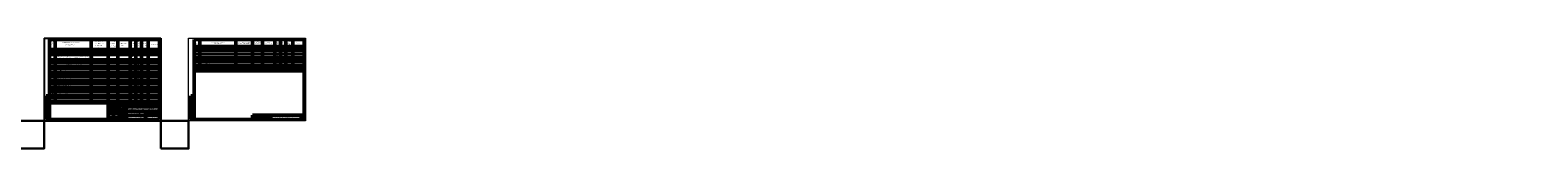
# Model space of a CAD drawing. Header units: metres. Extents: x -54598 to 1827199, y -329446 to -256744.
# Tile 473 of 474: x 344102 to 886300, y -329446 to -286444. Entities that reach past the tile are written whole.
import ezdxf
from ezdxf.enums import TextEntityAlignment as Align

# ---------------------------------------------------------------- set-up
doc = ezdxf.new("R2010")
doc.units = ezdxf.units.M
for name, color, linetype, lineweight in [('015', 7, 'Continuous', 15), ('STR. Штамп.0', 7, 'Continuous', 20), ('Надписи', 7, 'Continuous', 15), ('оборудование', 3, 'Continuous', 50), ('Разм.', 8, 'Continuous', 25), ('текст', 7, 'Continuous', 25), ('ТХ. Таблицы', 7, 'Continuous', 25), ('ТХ. текст', 114, 'Continuous', 25), ('ТХ. штамп', 7, 'Continuous', 25)]:
    doc.layers.add(name, color=color, linetype=linetype, lineweight=lineweight)
for name, color, linetype in [('Inscription and comments', 250, 'Continuous'), ('mebel', 7, 'Continuous'), ('STAMP', 7, 'Continuous'), ('выноски', 4, 'Continuous')]:
    doc.layers.add(name, color=color, linetype=linetype)
doc.styles.add('COMPLEX', font='isocpeur.ttf')
doc.styles.add('ISO_1.0', font='isocpeur.ttf')
doc.styles.add('ISOCPEUR', font='isocpeui.ttf')
doc.styles.get("Standard").update_dxf_attribs({"font": 'arial.ttf'})
doc.styles.add('style4', font='isocpeur.ttf', dxfattribs={"height": 350})
doc.styles.add('гост', font='isocpeui.ttf', dxfattribs={"height": 3})

# ---------------------------------------------------------------- blocks, each defined once
blk = doc.blocks.new('A$C4c4061ee')
at = {"color": 184, "lineweight": 30}
blk.add_spline([(-40, -7), (-37, 4), (-34, 8), (-31, 0), (-24, -16), (-17, -23), (-14, -23), (-13, -18), (-13, 13), (-8, 25), (-4, 27), (-3, 21), (-6, 13), (-4, 8), (-4, -10), (-2, -13), (3, -10), (10, 6), (13, 19), (8, 29), (5, 27), (2, 17), (1, -1), (3, -14), (7, -25), (11, -25), (15, -21), (17, -17), (17, -10), (12, 2), (6, 7), (-3, 10), (-10, 12), (-17, 12), (-21, 11), (-22, 8), (-20, 5), (-14, 4), (-1, 2), (11, 1), (22, -1), (38, -3), (43, -4), (49, -4), (55, -6)], degree=3, dxfattribs=at)
blk = doc.blocks.new('Odil Ganiyev')
at = {"color": 184, "lineweight": 30}
for points, knots in [([(278093, -189111), (278063, -189124), (277979, -189180), (277976, -189469), (278121, -189357), (278159, -189260), (278167, -189222)], [0, 0, 0, 0, 84.0196501, 319.3343003, 434.0069741, 519.963926, 519.963926, 519.963926, 519.963926]), ([(278167, -189222), (278181, -189151), (278171, -189084), (278111, -189103), (278093, -189111)], [526.8260919, 526.8260919, 526.8260919, 526.8260919, 665.5590851, 706.3961258, 706.3961258, 706.3961258, 706.3961258]), ([(278396, -189316), (278466, -189243), (278495, -189145), (278487, -189009), (278378, -188944), (278332, -188998), (278319, -189020), (278305, -189050), (278280, -189134), (278300, -189288), (278388, -189386)], [0, 0, 0, 0, 210.3316615, 341.5442092, 437.9935387, 521.2099933, 521.2099933, 521.2099933, 602.6433944, 823.0151487, 823.0151487, 823.0151487, 823.0151487]), ([(278617, -189118), (278680, -189058), (278780, -189127), (278817, -189262), (278675, -189400), (278595, -189412), (278531, -189410)], [498.2112386, 498.2112386, 498.2112386, 498.2112386, 560.9624335, 628.5608441, 789.1848952, 992.2030793, 992.2030793, 992.2030793, 992.2030793]), ([(278604, -188939), (278630, -188908), (278658, -188890), (278746, -188897), (278776, -188980), (278743, -189054), (278691, -189101), (278617, -189118)], [0, 0, 0, 0, 59.3016868, 137.8344496, 232.6714706, 306.9556541, 371.4434607, 371.4434607, 371.4434607, 371.4434607])]:
    blk.add_open_spline(points, degree=3, knots=knots, dxfattribs=at)
for points in [[(278174, -189155), (278173, -189633), (278135, -189699), (278036, -189702), (278008, -189605), (278074, -189469), (278128, -189405), (278218, -189288)], [(278009, -189095), (278081, -189029), (278139, -189055), (278204, -188993)], [(278213, -189509), (278316, -189388), (278340, -189483), (278421, -189425), (278521, -189382)], [(278218, -189288), (278220, -189298), (278251, -189229), (278258, -189294), (278315, -189206), (278295, -189231), (278320, -189288), (278380, -189198), (278355, -189239), (278384, -189286), (278449, -189192), (278428, -189223), (278438, -189281), (278515, -189197), (278494, -189208), (278505, -189282), (278604, -188932), (278563, -189514)]]:
    blk.add_spline(points, degree=3, dxfattribs=at)
blk = doc.blocks.new('A$C77aec0c1')
at = {"color": 184, "lineweight": 30}
for points in [[(-78, 25), (-78, 20), (-80, 15), (-83, 15), (-86, 18), (-88, 25), (-88, 33), (-86, 42), (-83, 45), (-80, 45), (-75, 37), (-71, 24), (-70, 13), (-71, 2), (-72, -8), (-74, -12), (-77, -12), (-79, -10), (-81, -3), (-81, 3), (-79, 6), (-76, 8), (-74, 9)], [(-70, 9), (-64, 15), (-63, 26), (-65, 36), (-66, 41), (-66, 40), (-65, 39), (-64, 31), (-63, 26), (-62, 17), (-61, 8), (-61, -1), (-60, -9), (-59, -12), (-60, -10), (-60, -9), (-61, 4), (-62, 10), (-62, 15), (-62, 17), (-61, 15), (-58, 16), (-57, 21), (-57, 31), (-56, 37), (-53, 40), (-50, 40), (-46, 35), (-45, 30), (-46, 26), (-49, 25), (-50, 25)], [(-57, 20), (-56, 12), (-53, 2), (-51, -4), (-48, -7), (-43, -8), (-40, -6), (-39, -1), (-40, 3), (-41, 6), (-44, 8), (-47, 7), (-48, 6)], [(-30, 1), (-30, 17), (-28, 20), (-26, 20), (-21, 14), (-19, 5), (-17, -7), (-19, -11), (-22, -11), (-24, -8), (-23, -1), (-20, 7), (-17, 14), (-14, 19), (-10, 18), (-6, 11), (-5, -2), (-5, -9), (-9, -10), (-12, -7), (-11, 0), (-8, 6), (-7, 13), (-5, 18), (0, 21), (4, 18), (6, 10), (7, 1), (8, -7), (5, -9), (0, -8), (0, -1), (3, 7), (8, 16), (11, 20), (16, 20), (19, 13), (20, 1), (19, -6), (17, -9), (14, -9), (12, -1), (15, 7), (20, 14), (24, 20), (31, 21), (35, 15), (36, 1), (34, -6), (29, -6), (27, -3), (30, 6), (35, 12), (40, 19), (40, 25), (41, 24), (44, -5), (44, -4), (43, 10), (43, 12), (45, 17), (50, 21), (52, 22), (51, 22)], [(-10, 26), (-11, 31), (-6, 37), (1, 43), (6, 44), (10, 42), (12, 38), (15, 34), (18, 33), (25, 34), (29, 35), (34, 34), (35, 34)], [(43, 11), (45, 8), (48, 6), (52, 4), (55, 0), (58, -6), (59, -11), (59, -15), (57, -18), (52, -19), (48, -18), (46, -16), (46, -13), (48, -9), (51, -6), (55, -3), (58, 1), (62, 6), (67, 13), (70, 18)], [(-12, -17), (-3, -18), (8, -16), (18, -15), (25, -13), (31, -13)]]:
    blk.add_spline(points, degree=3, dxfattribs=at)

msp = doc.modelspace()

# ---------------------------------------------------------------- linework, layer by layer
at = {"color": 7, "lineweight": 50}
for p, q in [((403102, -286947), (442602, -286947)), ((405102, -286947), (405102, -298120)), ((418102, -286947), (418102, -290447)), ((424102, -286947), (424102, -290447)), ((427602, -286947), (427602, -290447)), ((432102, -286947), (432102, -290447)), ((434102, -286947), (434102, -290447)), ((436102, -286947), (436102, -290447)), ((438602, -286947), (438602, -290447)), ((351102, -292244), (390602, -292244)), ((403102, -289447), (442602, -289447)), ((403102, -290447), (442602, -290447)), ((418102, -290447), (418102, -298120)), ((424102, -290447), (424102, -298120)), ((427602, -290447), (427602, -298120)), ((432102, -290447), (432102, -298120)), ((434102, -290447), (434102, -298120)), ((436102, -290447), (436102, -298120)), ((438602, -290447), (438602, -298120)), ((403102, -298120), (442602, -298120)), ((401902, -307147), (401902, -315647)), ((401902, -307147), (403102, -307147)), ((402402, -307147), (402402, -315647)), ((401902, -309647), (403102, -309647)), ((401902, -313147), (403102, -313147)), ((425102, -314147), (425102, -315647)), ((426102, -314147), (426102, -315647)), ((427102, -314147), (427102, -315647)), ((428102, -314147), (428102, -315647)), ((429602, -314147), (429602, -315647)), ((430602, -314147), (430602, -315647)), ((441602, -315647), (441602, -314147)), ((424102, -315147), (430602, -315147)), ((441602, -314847), (442602, -314847))]:
    msp.add_line(p, q, dxfattribs=at)
at = {"color": 7, "lineweight": 35}
msp.add_line((401902, -315647), (403102, -315647), dxfattribs=at)
at = {"color": 7, "lineweight": 50}
for points in [[(403102, -286947), (442602, -286947), (442602, -315647), (403102, -315647)], [(424102, -314147), (442602, -314147), (442602, -315647), (424102, -315647)]]:
    msp.add_lwpolyline(points, close=True, dxfattribs=at)
at = {"color": 5, "lineweight": 30}
for points in [[(339102, -326144), (349102, -326144), (349102, -316144), (339102, -316144)], [(391102, -326147), (401102, -326147), (401102, -316147), (391102, -316147)]]:
    msp.add_lwpolyline(points, close=True, dxfattribs=at)
at = {"layer": '015', "color": 7}
msp.add_lwpolyline([(401102, -286447), (443102, -286447), (443102, -316147), (401102, -316147)], close=True, dxfattribs=at)
at = {"layer": 'STAMP', "color": 7, "linetype": 'ByBlock'}
msp.add_point((401902, -315647), dxfattribs=at)
at = {"layer": 'выноски', "color": 7, "linetype": 'ByBlock'}
for p, q in [((349102, -286444), (349102, -316144)), ((349102, -286444), (391102, -286444)), ((391102, -286444), (391102, -316144)), ((349102, -316144), (391102, -316144))]:
    msp.add_line(p, q, dxfattribs=at)
at = {"layer": 'выноски', "color": 7}
for p, q in [((391102, -313975), (391102, -286444)), ((370102, -316144), (370102, -316244))]:
    msp.add_line(p, q, dxfattribs=at)
at = {"layer": 'Надписи', "color": 7}
msp.add_circle((350110, -307550), 50, dxfattribs=at)
at = {"layer": 'оборудование', "color": 7, "lineweight": 50}
for p, q in [((351102, -286944), (351102, -315644)), ((351102, -286944), (390602, -286944)), ((353102, -286944), (353102, -309665)), ((366102, -286944), (366102, -309665)), ((372102, -286944), (372102, -309665)), ((375602, -286944), (375602, -309665)), ((380102, -286944), (380102, -309665)), ((382102, -286944), (382102, -309665)), ((384102, -286944), (384102, -309665)), ((386602, -286944), (386602, -309665)), ((390602, -286944), (390602, -315644)), ((351102, -290444), (390602, -290444)), ((351102, -291444), (390602, -291444)), ((390602, -288898), (390602, -294598)), ((349902, -307144), (349902, -315644)), ((349902, -307144), (351102, -307144)), ((349902, -315644), (349902, -307144)), ((351102, -307144), (349902, -307144)), ((350402, -307144), (350402, -315644)), ((350402, -315644), (350402, -307144)), ((349902, -309644), (351102, -309644)), ((351102, -309644), (349902, -309644)), ((349902, -313144), (351102, -313144)), ((351102, -313144), (349902, -313144)), ((351102, -309665), (390602, -309665)), ((372102, -310174), (372102, -315644)), ((390602, -310174), (372102, -310174)), ((378602, -312174), (372102, -312174)), ((372102, -312674), (390602, -312674)), ((378602, -312674), (372102, -312674)), ((373102, -310174), (373102, -312674)), ((374102, -310174), (374102, -315644)), ((375102, -310174), (375102, -312674)), ((376102, -310174), (376102, -315644)), ((377602, -310174), (377602, -315644)), ((378602, -310174), (378602, -315644)), ((378602, -311174), (390602, -311174)), ((378602, -314174), (390602, -314174)), ((385602, -312674), (385602, -315644)), ((385602, -313174), (390602, -313174)), ((387102, -312674), (387102, -314174)), ((388602, -312674), (388602, -314174)), ((349902, -315644), (390602, -315644)), ((351102, -315644), (349902, -315644))]:
    msp.add_line(p, q, dxfattribs=at)
at = {"layer": 'Разм.', "color": 7, "linetype": 'Continuous', "lineweight": 20}
for p, q in [((378602, -310674), (372102, -310674)), ((378602, -311174), (372102, -311174)), ((378602, -311674), (372102, -311674)), ((378602, -313174), (372102, -313174)), ((378602, -313674), (372102, -313674)), ((378602, -314174), (372102, -314174)), ((378602, -314674), (372102, -314674)), ((378602, -315174), (372102, -315174))]:
    msp.add_line(p, q, dxfattribs=at)
at = {"layer": 'ТХ. Таблицы', "color": 7}
for p, q in [((403102, -291247), (442602, -291247)), ((403102, -292093), (442602, -292093)), ((351102, -293844), (390602, -293844)), ((351102, -294598), (390602, -294598)), ((351102, -295351), (390602, -295351)), ((351102, -296104), (390602, -296104)), ((351102, -296858), (390602, -296858)), ((351102, -297611), (390602, -297611)), ((403102, -292847), (442602, -292847)), ((403102, -293600), (442602, -293600)), ((403102, -294353), (442602, -294353)), ((403102, -295107), (442602, -295107)), ((403102, -295860), (442602, -295860)), ((403102, -296613), (442602, -296613)), ((403102, -297367), (442602, -297367)), ((351102, -298364), (390602, -298364)), ((351102, -299118), (390602, -299118)), ((351102, -299871), (390602, -299871)), ((351102, -300624), (390602, -300624)), ((351102, -301378), (390602, -301378)), ((351102, -302131), (390602, -302131)), ((351102, -302884), (390602, -302884)), ((351102, -303638), (390602, -303638)), ((351102, -304391), (390602, -304391)), ((351102, -305145), (390602, -305145)), ((351102, -305898), (390602, -305898)), ((351102, -306651), (390602, -306651)), ((351102, -307405), (390602, -307405)), ((351102, -308158), (390602, -308158)), ((351102, -308911), (390602, -308911))]:
    msp.add_line(p, q, dxfattribs=at)
at = {"layer": 'ТХ. штамп', "color": 7, "lineweight": 25}
msp.add_line((424102, -314647), (430602, -314647), dxfattribs=at)

# ---------------------------------------------------------------- block references
for name, p, xscale, yscale, zscale in [('A$C77aec0c1', (377141, -314050), 8.776011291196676, 8.776011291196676, 8.776011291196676), ('A$C4c4061ee', (377159, -312937), 10.45975922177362, 10.45975922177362, 10.45975922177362)]:
    msp.add_blockref(name, p, dxfattribs=dict(xscale=xscale, yscale=yscale, zscale=zscale))
at = {"xscale": 0.7326778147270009, "yscale": 0.7326778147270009, "zscale": 0.7326778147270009, "rotation": 351.5695638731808}
msp.add_blockref('Odil Ganiyev', (195651, -146361), dxfattribs=at)

# ---------------------------------------------------------------- texts
at = {"color": 0, "linetype": 'Continuous', "lineweight": -2, "style": 'COMPLEX'}
for s, p in [('Tekshirdi', (372869, -313884)), ('Ishladi', (372671, -313391))]:
    msp.add_text(s, height=250, dxfattribs=at).set_placement(p, align=Align.MIDDLE_CENTER)
at = {"color": 0, "linetype": 'Continuous', "lineweight": -2, "style": 'COMPLEX', "width": 0.85}
msp.add_text('Bosh muhandis', height=250, dxfattribs=at).set_placement((373167, -312892), align=Align.MIDDLE_CENTER)
at = {"color": 0, "linetype": 'Continuous', "lineweight": -2, "style": 'COMPLEX'}
for s, p in [('Qudratov J.', (374176, -314070)), ('Ganiyev O.', (374185, -313563)), ('Maxmudov A.', (374176, -313037))]:
    msp.add_text(s, height=250, dxfattribs=at).set_placement(p)
at = {"color": 7, "lineweight": 50, "style": 'гост', "oblique": 15}
msp.add_text('Блок-2. Хоспис на 50 коек.', height=350, dxfattribs=at).set_placement((432290, -314845))
at = {"insert": (-31447, -294346), "char_height": 296.352, "width": 15926.82, "attachment_point": 1, "style": 'ISO_1.0'}
msp.add_mtext('\\pi6266.79412;ОБЩИЕ УКАЗАНИЯ.\\P\\pi7963.40932;\\P\\pi0; Данный   рабочий  проект выполнен согласно   задания   на  проектирование.\\PКотельная блочная  {\\C7;1100Гн} предназначена для снабжения теплом .\\P Расчетная температура наружного воздуха tнар.= -14°С.\\P Котельная блочная транспортабельная автоматизированная  {\\C7;1100Гн} производительностью 1.200 МВт смонтирована на прочной раме и поставляется в 100% заводской готовности.\\P Теплоснабжение осуществляется по открытой схеме по температурному графику 90-70°С (2-х трубная система).\\P Котельная комплектуется 2 водогрейными  автоматизированными  котлами  {\\fISOCPEUR|b0|i0|c238|p34;1} котел {\\C0;КВа-0,58\\C7;Гн}.  Котел  оборудован газовыми  горелками.\\PРасход газа на {\\fISOCPEUR|b0|i0|c238|p34;1} котел  {\\C0;КВа-0,46\\C7;Гн}.        -56.8 м3/ч.\\P Внутри блочной котельной располагаются водоподготовительная система, сетевые циркуляционные насосы,  а также электрооборудование, КИП и А (щиты управления, входные распределительные устройства, пульты управления и другое вспомогательное оборудование.\\P Дымовые трубы  поставляются  заводом-изготовителем.\\P Котельная  II  степени  огнестойкости.', dxfattribs=at)
at = {"color": 7, "insert": (384602, -311869), "char_height": 280, "width": 12000, "attachment_point": 5, "style": 'ISOCPEUR'}
msp.add_mtext('Строительство Хосписа на 50 коек по ул. Корамурт, на территории махалли "Маърифат" в Кибрайском районе Ташкентской области.', dxfattribs=at)
at = {"lineweight": 30, "insert": (385602, -314174), "char_height": 243.53, "width": 5000, "attachment_point": 1, "line_spacing_factor": 1.104144, "style": 'COMPLEX'}
msp.add_mtext('\\pi2500;\\P\\pi342.40268;ООО MAX ACTIVE {\\H0.84862x;Toshkent. sh}', dxfattribs=at)
at = {"color": 7, "lineweight": 50, "char_height": 250, "attachment_point": 5, "style": 'ISOCPEUR'}
for s, insert, width in [('Изм.', (424602, -315397), 1000), ('{\\W0.9;Кол.уч}', (425602, -315423), 1000), ('Лист', (426602, -315397), 1000), ('№док', (427602, -315397), 1000), ('Подп.', (428852, -315397), 1500), ('Дата', (430102, -315397), 1000)]:
    msp.add_mtext(s, dxfattribs=dict(at, insert=insert, width=width))
at = {"color": 7, "lineweight": 15, "insert": (435738, -315381), "char_height": 250, "width": 10647.81, "attachment_point": 5, "style": 'ISOCPEUR'}
msp.add_mtext('Спецификация оборудования, изделий и материалов', dxfattribs=at)
at = {"layer": 'Inscription and comments', "color": 0, "insert": (-52598, -310142), "char_height": 300, "width": 18500, "attachment_point": 1, "style": 'ISO_1.0'}
msp.add_mtext('\\pi300,l300;\\P^IПроектная документация разработана в соответствии с действующими \\P\\pi0;градостроительными нормами, правилами, государственными стандартами и отвечает \\Pтребованиям экологических, санитарно-гигиенических, противопожарных норм и правил, \\Pобеспечивает взрывную, взрывопожарную безопасность при эксплуатации объекта с учетом \\Pсоблюдения мероприятий предусмотренных рабочим проектом.\\P\\pi300;\\P\\pi-300;\\P\\pi5249.9995;ГИП^I^I^I^I^I^I\\P', dxfattribs=at)
at = {"layer": 'mebel', "color": 7}
msp.add_text('ТС.С', height=250, dxfattribs=at).set_placement((441535, -313910))
at = {"layer": 'STR. Штамп.0', "color": 7, "char_height": 250, "attachment_point": 5, "rotation": 90, "style": 'ISOCPEUR'}
for s, insert, width in [('Взамен инв.№', (350152, -309394), 2500), ('Взамен инв.№', (402152, -308397), 2500), ('Подпись и дата', (402152, -311397), 3500), ('Инв. № подл.', (402152, -314397), 2500)]:
    msp.add_mtext(s, dxfattribs=dict(at, insert=insert, width=width))
at = {"layer": 'текст', "color": 7, "style": 'гост'}
for s, height, p in [('Тип, марка, обоз-', 300, (367092, -287682)), ('Код обо-', 300, (372876, -287682)), ('Пози-', 300, (351380, -287933)), ('ция', 300, (351477, -288599)), ('1', 300, (351978, -291088)), ('Наименование и техническая ', 300, (355509, -288128)), ('характеристика ', 300, (356740, -289019)), ('2', 300, (359366, -291088)), ('начение докумен-', 300, (367092, -288375)), ('та, опросного ', 300, (367440, -289217)), ('листа', 300, (368021, -289910)), ('3', 300, (369006, -291125)), ('материала', 300, (372493, -290158)), ('рудования,', 300, (372628, -288474)), ('изделия,', 300, (373062, -289366)), ('4', 300, (373803, -291103)), ('Завод-изго-', 300, (376386, -288425)), ('товитель', 300, (376683, -289217)), ('5', 300, (377849, -291088)), ('изме-', 300, (380482, -289267)), ('рения', 300, (380501, -290009)), ('ница ', 300, (380594, -288474)), ('Еди-', 300, (380594, -287682)), ('6', 300, (381109, -291103)), ('чест-', 300, (382338, -288474)), ('Коли-', 300, (382375, -287682)), ('во', 300, (382822, -289267)), ('7', 300, (383109, -291088)), ('едини-', 300, (384452, -288474)), ('цы, кг', 300, (384452, -289267)), ('Масса', 300, (384489, -287682)), ('8', 300, (385307, -291087)), ('Примечание', 300, (387366, -288679)), ('9', 300, (388254, -291088)), ('Изм.', 250, (372255, -312563)), ('Лист', 250, (374124, -312563)), ('Nдок.', 250, (375176, -312563)), ('Подп.', 250, (376431, -312554)), ('Дата', 250, (377652, -312563)), ('Стадия', 250, (385775, -313056)), ('РП', 300, (386024, -313838)), ('Лист', 250, (387362, -313056)), ('1', 300, (387810, -313913)), ('Листов', 250, (388972, -313056)), ('3', 300, (389463, -313913)), ('Спецификация оборудования', 300, (379276, -315126)), ('Формат А3', 250, (388014, -316016))]:
    msp.add_text(s, height=height, dxfattribs=at).set_placement(p)
for s, p in [('Взам. инв. №', (350305, -309553)), ('Подп. и дата', (350305, -312614)), ('Инв. № подл.', (350305, -315349))]:
    msp.add_text(s, height=250, rotation=90, dxfattribs=at).set_placement(p)
at = {"layer": 'текст', "color": 7, "style": 'гост', "width": 0.9}
msp.add_text('Кол.уч', height=250, dxfattribs=at).set_placement((373148, -312534))
at = {"layer": 'текст', "color": 7, "lineweight": 25, "style": 'style4', "width": 0.8}
for s, p in [('2026 г.', (378947, -310816)), ('ТС.С', (389548, -310845))]:
    msp.add_text(s, height=390, dxfattribs=at).set_placement(p)
at = {"layer": 'текст', "color": 7, "lineweight": 25, "insert": (382102, -313423), "char_height": 300, "width": 7000, "attachment_point": 5, "style": 'style4'}
msp.add_mtext('Блок-2. Хозблок.', dxfattribs=at)
at = {"layer": 'ТХ. текст', "color": 7, "lineweight": 25, "style": 'ISOCPEUR'}
for s, insert, char_height, width, attachment_point in [('\\pi1361.18182;ЖИДКО-ГАЗОВОЙ ТРЕХПРОХОДНОЙ ВОДОНАГРЕВАТЕЛЬНОЙ КОТЕЛ \\P\\pi103.45455;ТЕПЛОПРОИЗВОДИТЕЛЬНОСТЬЮ 400 000 ККАЛ/Ч (464 КВТ), 4БАР. МОДЕЛЬ MG400', (353102, -293044), 240, 13000, 4), ('Позиция', (404102, -288197), 250, 2000, 5), ('23', (404102, -290811), 250, 2000, 5), ('24', (404102, -291611), 250, 2000, 5), ('25', (404102, -292457), 250, 2000, 5), ('1', (404102, -289947), 250, 2000, 5), ('\\pi250;НАСОС ИСХОДНОЙ ВОДЫ N=1,5 КВТ', (405102, -290823), 250, 13000, 4), ('\\pi250;НАСОС ЦИРКУЛЯЦИИ /НАСОС СЕТЕВОЙ/ ГВС N=3 КВТ', (405102, -291577), 250, 13000, 4), ('\\pi250;НАСОС ЦИРКУЛЯЦИИ ГВС N=4 КВТ', (405102, -292439), 250, 13000, 4), (' Наименование и техническая\\Pхарактеристика', (411602, -288197), 250, 13000, 5), ('2', (411602, -289947), 250, 2000, 5), ('Тип, марка,обозначение\\Pдокумента,опросного листа', (421102, -288197), 250, 6000, 5), ('3', (421102, -289947), 250, 2000, 5), ('Код\\Pоборудования,\\Pизделия,\\Pматериала', (425852, -288197), 250, 2000, 5), ('4', (425852, -289947), 250, 2000, 5), ('Завод-\\Pизготовитель', (429852, -288197), 250, 2000, 5), ('5', (429852, -289947), 250, 2000, 5), ('Единица\\Pизмер.', (433102, -288197), 250, 2000, 5), ('\\A1;ш.т', (433102, -290823), 250, 2000, 5), ('\\A1;ш.т', (433102, -291577), 250, 2000, 5), ('\\A1;ш.т', (433102, -292439), 250, 2000, 5), ('6', (433102, -289947), 250, 2000, 5), ('Коли-\\Pчество', (435102, -288197), 250, 2000, 5), ('3', (435102, -291577), 250, 2000, 5), ('2', (435102, -290823), 250, 2000, 5), ('7', (435102, -289947), 250, 2000, 5), ('1', (435102, -292439), 250, 2000, 5), ('Масса\\Pединицы,\\Pкг.', (437352, -288197), 250, 2000, 5), ('8', (437352, -289947), 250, 2000, 5), ('Примечание', (440602, -288197), 250, 6000, 5), ('9', (440602, -289947), 250, 2000, 5), ('4', (352102, -295715), 250, 2000, 5), ('5', (352102, -296468), 250, 2000, 5), ('3', (352102, -294962), 250, 2000, 5), ('2', (352102, -294208), 250, 2000, 5), ('7', (352102, -297975), 250, 2000, 5), ('6', (352102, -297222), 250, 2000, 5), ('1', (352102, -293032), 250, 2000, 5), ('\\pi4462.02652;ТРУБА ДЫМОВАЯ Д-300ММ', (353102, -296481), 250, 13000, 4), ('\\pi250;ЗАДВИЖКИ Д-50ММ', (353102, -297988), 250, 13000, 4), ('\\pi3873.48485;ТРУБОПРОВОДЫ ОБВЯЗКИ Д-50ММ', (353102, -294221), 250, 13000, 4), ('\\pi3869.22348;ТРУБОПРОВОДЫ ОБВЯЗКИ Д-89ММ', (353102, -294974), 250, 13000, 4), ('\\pi3804.45076;ТРУБОПРОВОДЫ ОБВЯЗКИ Д-133ММ', (353102, -295728), 250, 13000, 4), ('\\pi4524.33712;БАКОВ РАСШИРИТЕЛЬНЫХ', (353102, -297234), 250, 13000, 4), ('Комп.', (381102, -293032), 250, 2000, 5), ('\\A1;ш.т', (381102, -297234), 250, 2000, 5), ('\\A1;ш.т', (381102, -297988), 250, 2000, 5), ('\\A1;м', (381102, -294221), 250, 2000, 5), ('\\A1;м', (381102, -294974), 250, 2000, 5), ('\\A1;м', (381102, -295728), 250, 2000, 5), ('\\A1;м', (381102, -296481), 250, 2000, 5), ('105', (383102, -294974), 250, 2000, 5), ('40', (383102, -295728), 250, 2000, 5), ('90', (383102, -294221), 250, 2000, 5), ('4', (383102, -297988), 250, 2000, 5), ('2', (383102, -297234), 250, 2000, 5), ('9', (383102, -296481), 250, 2000, 5), ('1', (383102, -293032), 250, 2000, 5), ('30', (404102, -296224), 250, 2000, 5), ('31', (404102, -296947), 250, 2000, 5), ('32', (404102, -297700), 250, 2000, 5), ('26', (404102, -293211), 250, 2000, 5), ('27', (404102, -293964), 250, 2000, 5), ('28', (404102, -294718), 250, 2000, 5), ('29', (404102, -295471), 250, 2000, 5), ('\\pi250;ТЕРМОМАНОМЕТР 120С 6БАР', (405102, -296959), 250, 13000, 4), ('\\pi250;ТРУБА КАНАЛИЗАЦИОННАЯ Д-100ММ', (405102, -293946), 250, 13000, 4), ('\\pi250;ОТВОД ПЭ Д-100ММ', (405102, -294699), 250, 13000, 4), ('\\pi250;МУФТА ПЭ Д-100ММ', (405102, -295453), 250, 13000, 4), ('\\pi250;ТРОЙНИК ПЭ 100Х100ММ', (405102, -296206), 250, 13000, 4), ('\\pi250;ПРЕДОХРАНИТЕЛЬНЫХ КЛАПАНА DN76', (405102, -297713), 250, 13000, 4), ('\\A1;ш.т', (433102, -293192), 250, 2000, 5), ('\\A1;ш.т', (433102, -294699), 250, 2000, 5), ('\\A1;ш.т', (433102, -295453), 250, 2000, 5), ('\\A1;ш.т', (433102, -296206), 250, 2000, 5), ('\\A1;ш.т', (433102, -296959), 250, 2000, 5), ('\\A1;ш.т', (433102, -297713), 250, 2000, 5), ('\\A1;м', (433102, -293946), 250, 2000, 5), ('4', (435102, -296959), 250, 2000, 5), ('4', (435102, -297713), 250, 2000, 5), ('9', (435102, -293946), 250, 2000, 5), ('1', (435102, -293192), 250, 2000, 5), ('1', (435102, -294699), 250, 2000, 5), ('1', (435102, -295453), 250, 2000, 5), ('1', (435102, -296206), 250, 2000, 5), ('\\pi250;ТЕПЛООБМЕНИК', (405102, -293192), 250, 13000, 4), ('10', (352102, -300235), 250, 2000, 5), ('11', (352102, -300989), 250, 2000, 5), ('12', (352102, -301742), 250, 2000, 5), ('13', (352102, -302495), 250, 2000, 5), ('14', (352102, -303249), 250, 2000, 5), ('8', (352102, -298669), 250, 2000, 5), ('9', (352102, -299482), 250, 2000, 5), ('\\pi250;ЗАДВИЖКИ Д-65ММ', (353102, -298741), 250, 13000, 4), ('\\pi250;ЗАДВИЖКИ Д-80ММ', (353102, -299494), 250, 13000, 4), ('\\pi250;ЗАДВИЖКИ Д-125ММ', (353102, -300248), 250, 13000, 4), ('\\pi250;ФЛАНЦЫ СТАЛЬНЫЕ Д-50ММ', (353102, -301001), 250, 13000, 4), ('\\pi250;ФЛАНЦЫ СТАЛЬНЫЕ Д-65ММ', (353102, -301754), 250, 13000, 4), ('\\pi250;ФЛАНЦЫ СТАЛЬНЫЕ Д-80ММ', (353102, -302508), 250, 13000, 4), ('\\pi250;ФЛАНЦЫ СТАЛЬНЫЕ Д-125ММ', (353102, -303261), 250, 13000, 4), ('\\pi250;ОБРАТНЫЙ КЛАПАН Д-50ММ', (353102, -304014), 250, 13000, 4), ('\\A1;ш.т', (381102, -298741), 250, 2000, 5), ('\\A1;ш.т', (381102, -299494), 250, 2000, 5), ('\\A1;ш.т', (381102, -300248), 250, 2000, 5), ('\\A1;ш.т', (381102, -301001), 250, 2000, 5), ('\\A1;ш.т', (381102, -301754), 250, 2000, 5), ('\\A1;ш.т', (381102, -302508), 250, 2000, 5), ('\\A1;ш.т', (381102, -303261), 250, 2000, 5), ('22', (383102, -302508), 250, 2000, 5), ('16', (383102, -301754), 250, 2000, 5), ('4', (383102, -298741), 250, 2000, 5), ('4', (383102, -300248), 250, 2000, 5), ('8', (383102, -301001), 250, 2000, 5), ('8', (383102, -303261), 250, 2000, 5), ('6', (383102, -299494), 250, 2000, 5), ('20', (352102, -307769), 250, 2000, 5), ('21', (352102, -308522), 250, 2000, 5), ('15', (352102, -304002), 250, 2000, 5), ('16', (352102, -304755), 250, 2000, 5), ('17', (352102, -305509), 250, 2000, 5), ('18', (352102, -306262), 250, 2000, 5), ('19', (352102, -307015), 250, 2000, 5), ('\\pi250;ФИЛЬТР Д-50ММ', (353102, -307028), 250, 13000, 4), ('\\pi250;ФИЛЬТР Д-80ММ', (353102, -307781), 250, 13000, 4), ('\\pi250;ОБРАТНЫЙ КЛАПАН Д-80ММ', (353102, -304768), 250, 13000, 4), ('\\pi250;ОБРАТНЫЙ КЛАПАН Д-125ММ', (353102, -305521), 250, 13000, 4), ('\\pi250;КРАН ШАРОВОЙ Д-40ММ', (353102, -306275), 250, 13000, 4), ('\\A1;ш.т', (381102, -304014), 250, 2000, 5), ('\\A1;ш.т', (381102, -304768), 250, 2000, 5), ('\\A1;ш.т', (381102, -305521), 250, 2000, 5), ('\\A1;ш.т', (381102, -306275), 250, 2000, 5), ('\\A1;ш.т', (381102, -307028), 250, 2000, 5), ('\\A1;ш.т', (381102, -307781), 250, 2000, 5), ('3', (383102, -304768), 250, 2000, 5), ('3', (383102, -307781), 250, 2000, 5), ('2', (383102, -304014), 250, 2000, 5), ('2', (383102, -305521), 250, 2000, 5), ('1', (383102, -306275), 250, 2000, 5), ('1', (383102, -307028), 250, 2000, 5), ('22', (352102, -309275), 250, 2000, 5)]:
    msp.add_mtext(s, dxfattribs=dict(at, insert=insert, char_height=char_height, width=width, attachment_point=attachment_point))
at = {"layer": 'ТХ. текст', "color": 7, "insert": (440940, -315897), "char_height": 250, "width": 3323.83, "attachment_point": 5, "style": 'ISOCPEUR'}
msp.add_mtext('Формат А3', dxfattribs=at)
at = {"layer": 'ТХ. штамп', "color": 7, "lineweight": 25, "char_height": 250, "width": 1000, "style": 'ISOCPEUR'}
for s, insert, attachment_point in [('Лист', (442102, -314497), 5), ('\\pi411.26894;2', (441602, -315247), 4)]:
    msp.add_mtext(s, dxfattribs=dict(at, insert=insert, attachment_point=attachment_point))

doc.saveas('drawing.dxf')
